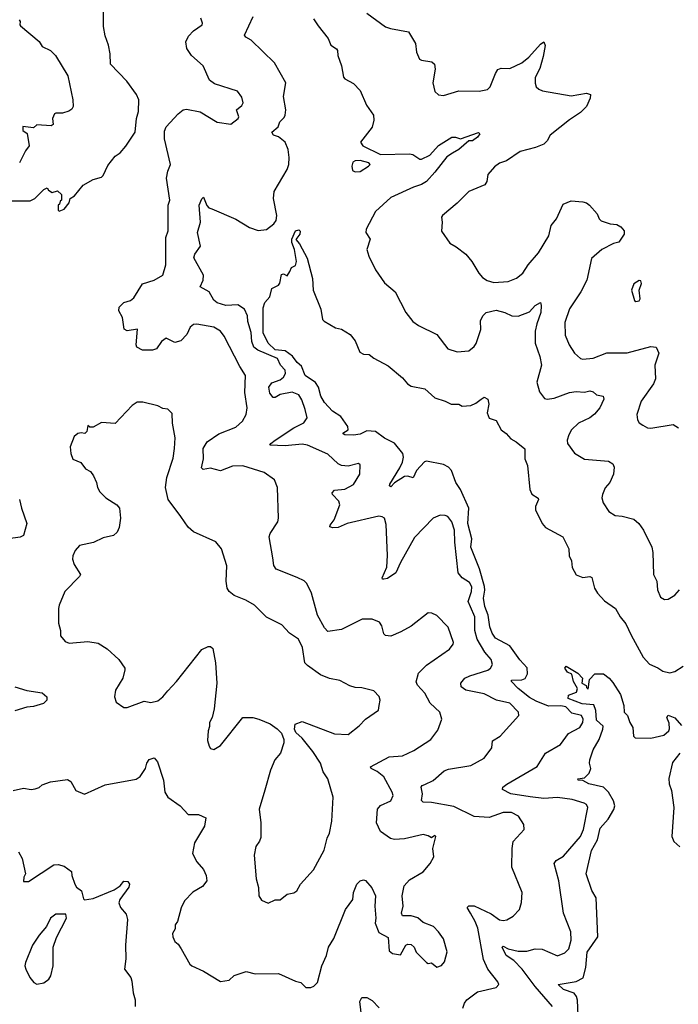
# Model space of a CAD drawing. Extents: x 2199565 to 2323334, y 894172 to 1018966.
# Tile 298 of 440: x 2270023 to 2273896, y 953648 to 959436. Entities that reach past the tile are written whole.
import ezdxf

# ---------------------------------------------------------------- set-up
doc = ezdxf.new("R2010")
doc.units = 0

msp = doc.modelspace()

# ---------------------------------------------------------------- linework, layer by layer
at = {"layer": '0CON10XD'}
for points in [[(2270258.3, 958351.7), (2270250, 958345), (2270250, 958315), (2270255, 958310), (2270285, 958322.5), (2270315, 958360), (2270320, 958385), (2270345, 958400), (2270397, 958463), (2270455, 958496.7), (2270505, 958510), (2270515, 958520), (2270540.9, 958579.1), (2270585, 958634), (2270615, 958653.8), (2270647.9, 958692.1), (2270701.4, 958775), (2270710, 958855), (2270722, 958895), (2270723.8, 958965), (2270710, 958995), (2270654.3, 959074.3), (2270557.5, 959175), (2270556.2, 959235), (2270545.8, 959285.8), (2270525, 959340), (2270516, 959395), (2270516, 959485)], [(2272629.6, 953625), (2272638.9, 953655), (2272653.1, 953675), (2272715, 953721.5), (2272825, 953746.2), (2272840, 953765), (2272835, 953780), (2272776.7, 953855), (2272750.8, 953910.8), (2272716.6, 954095), (2272701.8, 954135), (2272673.1, 954185), (2272655, 954216.7), (2272665, 954227.8), (2272695, 954226.5), (2272795, 954180.5), (2272843.9, 954143.9), (2272865, 954140), (2272886.7, 954145), (2272925, 954166), (2272962.5, 954205), (2272973.2, 954246.8), (2272976.9, 954305), (2272917.5, 954455), (2272919.4, 954565), (2272924.6, 954605.4), (2272988.8, 954675), (2272987.5, 954705), (2272956.5, 954755), (2272915, 954776.4), (2272865, 954776.4), (2272783.9, 954746.1), (2272695, 954751.8), (2272575, 954810.3), (2272445, 954834.5), (2272395, 954836.7), (2272386.2, 954846.2), (2272391.4, 954885), (2272384.5, 954925), (2272390, 954935), (2272405, 954940.5), (2272455, 954964.2), (2272519.1, 955020.9), (2272545, 955030.5), (2272675, 955052.2), (2272754.5, 955095.5), (2272799.2, 955155), (2272803.2, 955196.8), (2272848.8, 955225), (2272957.8, 955345), (2272956.3, 955366.3), (2272905, 955418.9), (2272826.2, 955436.2), (2272755, 955473.6), (2272646.7, 955495), (2272618, 955515), (2272616.2, 955535), (2272641.2, 955565), (2272670.2, 955579.8), (2272775, 955612.1), (2272792.2, 955625), (2272803.5, 955645), (2272796.2, 955675), (2272758, 955718), (2272712.6, 955795), (2272699.2, 955845), (2272699.8, 955925), (2272674.3, 955984.3), (2272660.6, 956015), (2272680.6, 956075), (2272681.5, 956101.5), (2272667.4, 956127.4), (2272625.7, 956155.7), (2272602.3, 956185), (2272580.9, 956365), (2272579.4, 956435), (2272564.5, 956485), (2272540, 956515), (2272525, 956521.9), (2272495, 956522.5), (2272453.7, 956506.3), (2272345, 956391.9), (2272261.4, 956245), (2272234, 956185), (2272185, 956152), (2272165, 956146.2), (2272157, 956147), (2272154.4, 956155), (2272181.7, 956218.3), (2272185.5, 956285.5), (2272178.3, 956468.3), (2272167.5, 956505), (2272155, 956514.3), (2272135, 956516.5), (2271948, 956475), (2271895, 956451.6), (2271865, 956448.9), (2271846.2, 956455), (2271848, 956465), (2271873.1, 956495), (2271906, 956585), (2271898.8, 956605), (2271862.5, 956645), (2271860, 956655), (2271875, 956670), (2271935, 956676), (2271985, 956703.8), (2272023.8, 956765), (2272025, 956820), (2272015, 956827.5), (2271955, 956810.6), (2271915, 956814.5), (2271895, 956825.5), (2271835, 956880.9), (2271715, 956935.3), (2271685, 956940.4), (2271585, 956930), (2271493.9, 956933.9), (2271499.4, 956945), (2271525, 956964.6), (2271635, 957036.4), (2271694, 957066), (2271712.7, 957095), (2271702.7, 957145), (2271681.9, 957201.9), (2271665, 957230), (2271625, 957245.3), (2271555, 957232.5), (2271525, 957214.4), (2271514.6, 957214.6), (2271495, 957240), (2271488.5, 957275), (2271505, 957300.5), (2271555, 957319.6), (2271575, 957334.4), (2271585.5, 957355), (2271584.3, 957375), (2271556.7, 957405), (2271539.2, 957445), (2271422.7, 957492.7), (2271400.3, 957510.3), (2271387.3, 957545), (2271385, 957596.7), (2271365, 957661.2), (2271363.4, 957695), (2271344.4, 957734.4), (2271305, 957759.8), (2271235, 957756.5), (2271185, 957771.8), (2271165, 957787.1), (2271136.5, 957835), (2271084.4, 957864.4), (2271101.9, 957905), (2271104.2, 957934.2), (2271047.5, 958035), (2271052.2, 958057.8), (2271086, 958105), (2271068.8, 958185), (2271085.8, 958245.8), (2271077.9, 958345), (2271095, 958383.3), (2271105, 958392.5), (2271122.8, 958342.8), (2271135, 958330), (2271153, 958323), (2271293.6, 958263.6), (2271375, 958213.5), (2271425, 958196.7), (2271475, 958203.1), (2271517.1, 958235), (2271530.5, 958255), (2271534.4, 958285), (2271516.1, 958385), (2271520.2, 958425), (2271596, 958555), (2271605.4, 958585), (2271608.2, 958625), (2271601.7, 958671.7), (2271584.6, 958715), (2271545, 958746.9), (2271516.6, 958756.6), (2271506.7, 958775), (2271542.5, 958805), (2271551.9, 958835), (2271578.7, 958861.3), (2271584.5, 958875), (2271587.2, 958905), (2271574.4, 958985), (2271587.5, 959065), (2271522.1, 959182.1), (2271385, 959314.4), (2271352.4, 959332.4), (2271345.6, 959345), (2271396.1, 959455)], [(2272065, 959473.8), (2272174.4, 959394.4), (2272203.2, 959383.2), (2272308.8, 959365), (2272350.8, 959295), (2272357.1, 959245), (2272374.4, 959204.4), (2272385, 959197.5), (2272447, 959187), (2272462, 959175), (2272465.7, 959144.3), (2272452.9, 959065), (2272464.1, 959014.1), (2272485, 958993.8), (2272515, 958990), (2272605, 959017.1), (2272724.5, 959015.5), (2272773.8, 959025), (2272789.3, 959040.7), (2272820.2, 959119.8), (2272835, 959142), (2272855, 959150), (2272905, 959149.2), (2272975, 959181.1), (2273016.9, 959215), (2273085, 959292.5), (2273105, 959306.2), (2273113.1, 959283.1), (2273101.2, 959218.8), (2273081.1, 959148.9), (2273053.6, 959095), (2273053.4, 959063.4), (2273060.6, 959040.6), (2273075, 959026.2), (2273097.3, 959017.3), (2273265, 958987.5), (2273355, 959003.3), (2273380, 958995), (2273377.5, 958975), (2273355.8, 958925), (2273320.3, 958889.7), (2273255, 958847.1), (2273143, 958757), (2273125, 958723.8), (2273105, 958703.8), (2273055.6, 958684.4), (2272965, 958661.4), (2272885, 958606.9), (2272845, 958592.9), (2272815, 958571.4), (2272775.6, 958525), (2272770.8, 958485), (2272758, 958465), (2272663.8, 958426.2), (2272595, 958356.2), (2272510, 958285), (2272503.3, 958275), (2272508, 958245), (2272502.7, 958192.7), (2272551.7, 958121.7), (2272590.3, 958100.3), (2272646.4, 958056.4), (2272682.5, 958015), (2272721.9, 957945), (2272745, 957920), (2272772.2, 957902.2), (2272811.4, 957891.4), (2272895, 957896.4), (2272945, 957916.7), (2272981.4, 957945), (2273013.3, 957995), (2273074.6, 958065.4), (2273135.2, 958164.8), (2273148.9, 958225), (2273179.6, 958265), (2273219.6, 958350.4), (2273265, 958370), (2273335, 958364.2), (2273355, 958360), (2273374, 958345), (2273418, 958295), (2273430, 958265), (2273442.4, 958252.4), (2273495, 958235.8), (2273535, 958231.2), (2273557.7, 958217.7), (2273577.5, 958195), (2273576.7, 958175), (2273545, 958128.8), (2273515, 958120), (2273445.3, 958084.7)], [(2270020, 959435), (2270026.7, 959425), (2270023.8, 959405), (2270028.8, 959398.8), (2270137.7, 959307.7), (2270155, 959278.8), (2270205, 959254), (2270234, 959225), (2270306.2, 959105), (2270336.7, 958965), (2270337.1, 958925), (2270329.7, 958910.3), (2270311.7, 958898.3), (2270275, 958885.6), (2270235, 958886.4), (2270228.2, 958881.8), (2270215.6, 958855), (2270220, 958820), (2270209.2, 958810.8), (2270125, 958817.5), (2270105, 958800), (2270041.7, 958808.3), (2270042.5, 958785), (2270067, 958767), (2270080, 958695), (2270056.7, 958665), (2270022.5, 958595)], [(2272093.3, 954333.3), (2272115.7, 954285), (2272111.9, 954225), (2272118, 954155), (2272112.5, 954125), (2272135, 954070), (2272190.7, 954040.7), (2272195, 953962.5), (2272215, 953946.7), (2272261.7, 953938.3), (2272293.6, 953996.4), (2272305, 954002.5), (2272325, 954000), (2272343.6, 953983.6), (2272354.4, 953954.4), (2272415, 953893.3), (2272425, 953887.5), (2272445, 953892.5), (2272475, 953867.5), (2272503, 953877), (2272521.7, 953898.3), (2272535.8, 953955.8), (2272515, 954032.5), (2272486, 954075), (2272456.2, 954105), (2272395, 954130), (2272365, 954156.2), (2272325, 954168.8), (2272275, 954167.5), (2272268.8, 954185), (2272277.1, 954225), (2272272.5, 954285), (2272283.8, 954345), (2272315, 954380), (2272395, 954426.7), (2272436, 954475), (2272458.8, 954515), (2272453.3, 954565), (2272470, 954635), (2272465, 954640), (2272445, 954627.5), (2272425, 954638), (2272395, 954645.6), (2272285, 954621.2), (2272227, 954617), (2272202.7, 954622.7), (2272144.4, 954665), (2272120.8, 954715), (2272127.8, 954795), (2272145, 954817.5), (2272205, 954844.2), (2272218.2, 954875), (2272213.5, 954895), (2272164.7, 954984.7), (2272125, 955016.7), (2272090, 955035), (2272086.2, 955045), (2272195, 955103.6), (2272275, 955108.9), (2272340.3, 955139.7), (2272440, 955205), (2272481.1, 955258.9), (2272505.6, 955324.4), (2272492.9, 955365), (2272437.4, 955417.4), (2272405, 955476.9), (2272362.2, 955525), (2272354.1, 955544.1), (2272368.8, 955595), (2272415, 955640.9), (2272550, 955735), (2272572.9, 955765), (2272574.3, 955775), (2272542, 955865), (2272475, 955933.3), (2272447, 955947), (2272425, 955948.8), (2272325, 955870), (2272265, 955836.7), (2272205, 955812.9), (2272175, 955816), (2272165, 955826.7), (2272152.1, 955872.1), (2272138, 955895), (2272095, 955912.9), (2272037.7, 955912.3), (2271915, 955851.4), (2271835, 955838.6), (2271815, 955860.8), (2271774.5, 955935), (2271739.4, 956065), (2271712.2, 956122.2), (2271696.4, 956136.4), (2271655, 956156.7), (2271531.2, 956205), (2271517.3, 956227.3), (2271512.1, 956272.1), (2271490.6, 956395), (2271496.9, 956415), (2271540.6, 956485), (2271544.5, 956505.5), (2271538.5, 956685), (2271521.1, 956731.1), (2271461.2, 956775), (2271335, 956813.6), (2271275, 956811.1), (2271205, 956784.3), (2271145, 956799.4), (2271102.1, 956792.1), (2271091.9, 956801.9), (2271104.2, 956854.2), (2271101.9, 956915), (2271125, 956954), (2271195, 957002.2), (2271295, 957041.4), (2271334.2, 957075), (2271354.3, 957115), (2271360, 957155), (2271346.2, 957245), (2271350.5, 957345), (2271317.6, 957397.6), (2271225.8, 957575), (2271204, 957605), (2271165, 957628.9), (2271065.6, 957645.6), (2271045, 957644.2), (2271025, 957628), (2271005.4, 957584.6), (2270971.1, 957548.9), (2270935, 957538.1), (2270885, 957563.1), (2270857.1, 957545), (2270828.3, 957501.7), (2270805, 957493.1), (2270745, 957493.6), (2270711.2, 957511.2), (2270707.5, 957525), (2270716.1, 957616.1), (2270655, 957606), (2270637.3, 957617.3), (2270627.8, 957685), (2270607.1, 957725), (2270607.5, 957745), (2270636.2, 957773.8), (2270675, 957784.4), (2270695, 957800), (2270745, 957882.9), (2270815, 957904.3), (2270865.6, 957934.4), (2270882.7, 957995), (2270882.1, 958155), (2270897.1, 958195), (2270896.9, 958345), (2270907.1, 958375), (2270886.2, 958505), (2270893.5, 958545), (2270910, 958585), (2270874.4, 958735), (2270875, 958780), (2270884.3, 958805), (2270955, 958882.5), (2270984.5, 958905.5), (2271005, 958910), (2271084.3, 958894.3), (2271185, 958833.1), (2271265, 958821.4), (2271307.5, 958855), (2271311.4, 958865), (2271298, 958905), (2271328.7, 958931.3), (2271336.4, 958946.4), (2271329.5, 958979.5), (2271303.3, 959015), (2271169.1, 959059.1), (2271140.2, 959080.2), (2271102.5, 959165), (2271034.2, 959225), (2271006.4, 959266.4), (2271001.1, 959305), (2271015, 959338), (2271045, 959370.8), (2271096.2, 959405), (2271098.8, 959415), (2271088.8, 959445)], [(2271750.3, 959440.3), (2271778.7, 959398.7), (2271837.5, 959325), (2271851.9, 959285), (2271886.2, 959265), (2271892, 959255), (2271894.5, 959225), (2271914.7, 959164.7), (2271927.2, 959097.2), (2271935, 959087.5), (2271985, 959061.2), (2272025, 959020), (2272062.2, 958932.2), (2272103.8, 958875), (2272105.6, 958845), (2272095.6, 958804.4), (2272027.5, 958715), (2272040, 958695), (2272145, 958642.9), (2272315, 958646.9), (2272335, 958643.3), (2272375, 958616), (2272385, 958615.8), (2272435, 958639.4), (2272485, 958695.4), (2272565, 958744.4), (2272585, 958745.8), (2272615, 958736), (2272721.7, 958771.7), (2272729.2, 958765), (2272714.2, 958745), (2272685, 958724.4), (2272665, 958723.3), (2272605, 958673.3), (2272568.7, 958651.3), (2272535, 958629.2), (2272465, 958538.8), (2272414.4, 958485), (2272385, 958466.6), (2272338.2, 958451.8), (2272205, 958390), (2272115, 958308.1), (2272060.6, 958205), (2272058.6, 958185), (2272083.5, 958145), (2272064.2, 958085), (2272075.7, 958045), (2272114.6, 957964.6), (2272169.1, 957889.1), (2272230, 957835), (2272294.2, 957715), (2272335, 957662.5), (2272368.9, 957638.9), (2272475, 957586), (2272540.5, 957500.5), (2272595, 957484), (2272665, 957489.2), (2272695, 957513.8), (2272707.6, 957532.4), (2272734.2, 957615), (2272732, 957665), (2272746.2, 957695), (2272765, 957713.8), (2272825, 957728.8), (2272875.4, 957715.4), (2272917.5, 957695), (2272955, 957692.7), (2273020.9, 957719.1), (2273055, 957755.7), (2273085, 957773.3), (2273090, 957755), (2273088, 957715), (2273062.9, 957647.1), (2273053.9, 957603.9), (2273053.5, 957535), (2273082.2, 957455), (2273091.4, 957405), (2273064.5, 957305), (2273079.1, 957249.1), (2273109.2, 957209.2), (2273124.3, 957204.3), (2273165, 957210.5), (2273255, 957243.5), (2273295, 957250), (2273345, 957246), (2273375, 957254.2), (2273395, 957248), (2273415, 957231.2), (2273452.9, 957222.9), (2273458.5, 957205), (2273434.4, 957155), (2273403.3, 957116.7), (2273375.3, 957094.7)], [(2271995, 958541.2), (2272025, 958542.5), (2272073.8, 958575), (2272083.3, 958585), (2272076.7, 958595), (2272025, 958608.5), (2271995, 958605.5), (2271982.8, 958597.2), (2271976, 958575), (2271979.5, 958549.5), (2271995, 958541.2)], [(2269965, 958370), (2270085, 958370), (2270112.5, 958385), (2270165, 958437.5), (2270185, 958447.5), (2270193.6, 958433.6), (2270215, 958420), (2270245, 958430), (2270268.3, 958408.3), (2270270, 958375), (2270261.7, 958368.3), (2270258.3, 958351.7)], [(2273156.2, 953635), (2273053.9, 953753.9), (2272978.2, 953855), (2272928.5, 953905), (2272883.1, 953935), (2272860.8, 953985), (2272865, 953990), (2272894.7, 953974.7), (2272955, 953960.8), (2273005, 953960.4), (2273053.3, 953975), (2273095, 953971.5), (2273185, 953932.5), (2273228.7, 953951.3), (2273252.5, 953975), (2273265.5, 954025), (2273264.5, 954075), (2273221.1, 954185), (2273193.8, 954375), (2273165.7, 954475), (2273176.6, 954493.4), (2273220.6, 954519.4), (2273319.6, 954635), (2273338, 954675), (2273363.1, 954805), (2273355, 954822), (2273341.4, 954831.4), (2273271.2, 954851.2), (2273185, 954863.8), (2273105, 954858.5), (2273025, 954867.3), (2272911.2, 954885), (2272861.4, 954911.4), (2272864, 954925), (2272887.3, 954942.7), (2273065, 955045.6), (2273115.6, 955124.4), (2273203.8, 955175), (2273250.7, 955239.3), (2273316.5, 955275), (2273333.3, 955305), (2273336.4, 955325), (2273325.8, 955345), (2273268.8, 955358.8), (2273235, 955396.8), (2273205, 955402.6), (2273131.6, 955401.6), (2273059.5, 955429.5), (2273020.7, 955450.7), (2272954.2, 955505), (2272915.6, 955545), (2272915.8, 955554.2), (2272975, 955555.3), (2272995, 955562.7), (2273009.5, 955590.5), (2273006.5, 955626.5), (2272963.2, 955673.2), (2272905, 955756.1), (2272820.5, 955800.5), (2272800.5, 955830.5), (2272787.2, 955867.2), (2272776.9, 955935), (2272757.4, 955987.4), (2272749.4, 956035), (2272758.4, 956081.6), (2272756.5, 956105), (2272726.9, 956206.9), (2272675.9, 956335), (2272681.7, 956385), (2272658.3, 956475), (2272664.8, 956565), (2272615, 956673.8), (2272587.1, 956715), (2272561.2, 956785), (2272545, 956806.2), (2272515, 956820.9), (2272415, 956840.5), (2272403.9, 956836.1), (2272356.7, 956785), (2272337.4, 956742.6), (2272305, 956751.8), (2272285, 956750), (2272227, 956713), (2272205, 956689.6), (2272196.9, 956695), (2272199.6, 956705), (2272259.2, 956800.8), (2272274.1, 956835), (2272279.8, 956865), (2272275.8, 956885), (2272227, 956947), (2272167.9, 956975), (2272115, 957016), (2272065, 957018.4), (2272025, 956999.8), (2271985, 956992.7), (2271935, 956994.6), (2271925, 957001.2), (2271924, 957006), (2271954.5, 957025), (2271951.9, 957045), (2271912.3, 957102.3), (2271862, 957135), (2271815, 957186.2), (2271793.7, 957223.7), (2271781.1, 957275), (2271762.9, 957302.9), (2271702.7, 957345), (2271679.9, 957399.9), (2271655, 957420.8), (2271627.8, 957457.8), (2271585, 957489.6), (2271524.7, 957495), (2271484.6, 957535), (2271454.7, 957595), (2271455, 957742.5), (2271465, 957772.5), (2271493.6, 957806.4), (2271506.7, 957855), (2271544.2, 957875.8), (2271553.1, 957886.9), (2271561.9, 957938.1), (2271575, 957941.2), (2271595, 957930), (2271612.5, 957955), (2271620.7, 957979.3), (2271645, 957990), (2271651.2, 958015), (2271640, 958085), (2271623.5, 958125), (2271622.7, 958145), (2271645, 958194), (2271665, 958200.8), (2271671.7, 958191.7), (2271670, 958175), (2271646.7, 958143.3), (2271667.6, 958117.6), (2271714, 958034), (2271745.8, 957915), (2271748, 957845), (2271793.3, 957735), (2271803.8, 957673.8), (2271813.6, 957663.6), (2271880, 957625), (2271915, 957617.5), (2271965.8, 957585.8), (2271995, 957547.5), (2272022.3, 957482.3), (2272045, 957470), (2272077.7, 957467.7), (2272106, 957446), (2272190.5, 957400.5), (2272275, 957330), (2272303.3, 957295), (2272325, 957281.2), (2272405, 957266.2), (2272465, 957212.5), (2272525, 957193.8), (2272560, 957175), (2272605, 957175.8), (2272625, 957163.3), (2272675, 957168.8), (2272705, 957180.8), (2272737.5, 957205), (2272755, 957216.7), (2272776.7, 957205), (2272781.2, 957175), (2272771.2, 957125), (2272784.1, 957094.1), (2272825, 957080), (2272853.3, 957025), (2272884.2, 957004.2), (2272911.1, 956971.1), (2272942, 956955), (2272993.3, 956913.3), (2272992.5, 956855), (2273008.6, 956815), (2273021.9, 956675), (2273035, 956647.5), (2273072.3, 956622.3), (2273074, 956615), (2273055.6, 956575), (2273056.7, 956555), (2273094.3, 956475), (2273115, 956451.4), (2273216.2, 956395), (2273252, 956325), (2273254.2, 956285), (2273267.5, 956255), (2273271.2, 956215), (2273295, 956172.5), (2273335, 956156.7), (2273375, 956162.5), (2273386.4, 956156.4), (2273403.8, 956095), (2273421.2, 956065), (2273460.7, 956020.7), (2273525.4, 955975.4), (2273553.3, 955925), (2273586.7, 955885), (2273618.5, 955818.5), (2273688.3, 955688.3), (2273727.2, 955647.2), (2273775, 955626.9), (2273805, 955605.8), (2273845, 955597.1), (2273875, 955604.3), (2273924.7, 955635.3)], [(2273445.3, 958084.7), (2273385, 958032), (2273358.1, 957905), (2273322.9, 957835), (2273255, 957736.2), (2273227.8, 957655), (2273230.9, 957580.9), (2273254.4, 957525), (2273285.8, 957475), (2273320, 957445), (2273335, 957439.4), (2273395, 957446.9), (2273475, 957477.5), (2273595, 957476.7), (2273735, 957515.6), (2273765, 957510), (2273782, 957475), (2273758.5, 957405), (2273761.9, 957325), (2273749.5, 957295), (2273677.6, 957192.4), (2273652, 957115), (2273655, 957083.3), (2273665.8, 957065.8), (2273687.5, 957052.5), (2273715, 957035.8), (2273735, 957034.4), (2273865, 957055.7), (2273897, 957037)], [(2273645, 957780), (2273665, 957784), (2273672, 957795), (2273666.2, 957845), (2273678.8, 957885), (2273675, 957900), (2273665, 957902.5), (2273635, 957882.5), (2273621.2, 957845), (2273637.5, 957785), (2273645, 957780)], [(2271485, 954243.3), (2271525, 954263.3), (2271555, 954263.3), (2271595, 954296.2), (2271635, 954303.8), (2271652.5, 954315), (2271673.8, 954355), (2271751.7, 954438.3), (2271814.2, 954555), (2271831.4, 954625), (2271845.7, 954655), (2271859.4, 954725), (2271865.6, 954865), (2271835, 954973.3), (2271808.6, 955015), (2271791.4, 955065), (2271747.5, 955135), (2271685, 955213.3), (2271646.4, 955246.4), (2271640, 955265), (2271643.3, 955295), (2271685, 955311.2), (2271875, 955238.6), (2271955, 955234.2), (2272018.8, 955285), (2272055.9, 955324.1), (2272133, 955377), (2272137.5, 955405), (2272142, 955435), (2272137.3, 955457.3), (2272105, 955490), (2272035, 955508), (2271995, 955511.2), (2271965, 955520), (2271905, 955552.5), (2271845, 955562.5), (2271791.2, 955585), (2271715, 955640), (2271700.8, 955655), (2271685.7, 955745.7), (2271662, 955795), (2271608.9, 955828.9), (2271565, 955879.2), (2271473.7, 955923.7), (2271403.6, 955993.6), (2271353.8, 956023.8), (2271285, 956051.1), (2271254.6, 956074.6), (2271243.1, 956095), (2271236.9, 956135), (2271241.9, 956225), (2271210.8, 956325), (2271175.7, 956365.7), (2271045, 956426), (2271013.2, 956453.2), (2270970, 956515), (2270896.7, 956615), (2270881.2, 956685), (2270888, 956745), (2270925, 956857.5), (2270934.4, 956915), (2270937.9, 956977.9), (2270922, 957065), (2270920, 957120), (2270895, 957146.7), (2270865, 957150), (2270835, 957166.7), (2270747.7, 957187.7), (2270715, 957187.5), (2270685, 957168.8), (2270585, 957062), (2270505, 957067.5), (2270455, 957040), (2270435, 957040), (2270425, 957050), (2270417.5, 957015), (2270406.1, 957003.9), (2270385, 957007.5), (2270365, 957002.5), (2270343.3, 956985), (2270320, 956925), (2270323.3, 956885), (2270335, 956852.5), (2270383.8, 956833.8), (2270410, 956795), (2270439.5, 956779.5), (2270458, 956755), (2270475.7, 956715), (2270480.8, 956685), (2270495, 956660), (2270530, 956625), (2270595, 956583.8), (2270610, 956565), (2270616, 956505), (2270608.3, 956451.7), (2270595.8, 956424.2), (2270575, 956404.2), (2270515, 956390), (2270458, 956362), (2270375, 956344.2), (2270349.2, 956315), (2270335.8, 956285), (2270334.4, 956265), (2270342.8, 956232.8), (2270380, 956175), (2270375, 956163.3), (2270288, 956075), (2270256.1, 955993.9), (2270251.2, 955975), (2270252.3, 955887.7), (2270263.8, 955845), (2270263.3, 955815), (2270291.2, 955781.2), (2270315, 955771.2), (2270425, 955780.8), (2270485, 955770), (2270537.3, 955737.3), (2270605.7, 955675.7), (2270641.2, 955625), (2270641.2, 955615), (2270629.2, 955565), (2270586.7, 955495), (2270581.2, 955455), (2270590, 955425), (2270635, 955393.3), (2270655, 955393.8), (2270755, 955430.8), (2270795, 955422.9), (2270835, 955432.2), (2270864.3, 955455), (2270895, 955490.6), (2270945.6, 955545), (2271095, 955732.9), (2271131.7, 955751.7), (2271145, 955751.2), (2271159.5, 955739.5), (2271175.5, 955655), (2271182.2, 955535), (2271167.5, 955385), (2271155.8, 955335), (2271138.6, 955305), (2271139.5, 955280.5), (2271132, 955255), (2271128.3, 955198.3), (2271137.5, 955165), (2271145, 955152.5), (2271165, 955146.7), (2271205, 955168.8), (2271335, 955333.8), (2271395, 955333.3), (2271430, 955325), (2271495.9, 955295.9), (2271538, 955268), (2271562.5, 955242.5), (2271576.7, 955205), (2271576.7, 955185), (2271556, 955125), (2271524.2, 955085), (2271498.8, 955025), (2271465, 954906.7), (2271430.8, 954795), (2271441.9, 954715), (2271440.3, 954629.7), (2271433.4, 954606.6), (2271412, 954575), (2271402, 954525), (2271414, 954385), (2271428, 954335), (2271428.8, 954285), (2271445, 954260), (2271485, 954243.3)], [(2273375.3, 957094.7), (2273309.2, 957065), (2273267.1, 957025), (2273251.1, 956995), (2273242.9, 956965), (2273244.4, 956945), (2273285, 956888.6), (2273343.4, 956853.4), (2273485, 956840), (2273511.2, 956825), (2273518, 956805), (2273514.3, 956765), (2273493.1, 956715), (2273466.4, 956683.6), (2273449.4, 956645), (2273445.8, 956625), (2273454.2, 956595), (2273487.5, 956545), (2273525, 956521.9), (2273565, 956517.8), (2273635, 956499.4), (2273664, 956475), (2273690.8, 956435), (2273740, 956335), (2273746.1, 956303.9), (2273750, 956175), (2273768.8, 956135), (2273773.3, 956085), (2273791.8, 956041.8), (2273815, 956027.5), (2273835, 956029.2), (2273875, 956052.9), (2273903.1, 956085)], [(2270022.5, 956615), (2270033.6, 956563.6), (2270066, 956475), (2270045, 956403.3), (2270025.9, 956394.1), (2269955, 956383.8)], [(2273307.8, 953582.2), (2273303.2, 953673.2), (2273298, 953695), (2273283.1, 953713.1), (2273220.5, 953735), (2273188.8, 953765), (2273295, 953783.1), (2273336.7, 953803.3), (2273351.5, 953865), (2273360.5, 953955), (2273421.8, 954045), (2273413.1, 954275), (2273386.8, 954316.8), (2273352.9, 954415), (2273385, 954551.9), (2273420.6, 954615), (2273436.9, 954683.1), (2273482.7, 954737.3), (2273515.9, 954794.1), (2273521.8, 954815), (2273514.7, 954845), (2273486.1, 954896.1), (2273455, 954923.8), (2273370, 954945), (2273335, 954964.5), (2273307.5, 954965), (2273304.3, 954974.3), (2273345, 954979.4), (2273372.3, 955007.7), (2273380.4, 955035), (2273373.3, 955065), (2273376, 955085), (2273395.9, 955145), (2273430, 955205), (2273452.7, 955265), (2273453.5, 955283.5), (2273415, 955319.2), (2273411.2, 955375), (2273398.3, 955408.3), (2273330, 955415), (2273247.5, 955445), (2273250, 955465), (2273296.4, 955483.6), (2273302.5, 955505), (2273280, 955545), (2273269.2, 955589.2), (2273245, 955600), (2273228.8, 955625), (2273235.8, 955635.8), (2273305.6, 955595.6), (2273332.5, 955565), (2273327.5, 955535), (2273353, 955523), (2273355, 955510), (2273365, 955500), (2273373, 955557), (2273405, 955590), (2273455, 955590), (2273490, 955565), (2273510.7, 955540.7), (2273555, 955470), (2273576.2, 955405), (2273576.7, 955365), (2273596.7, 955345), (2273610, 955305), (2273628.8, 955275), (2273631.2, 955225), (2273642.5, 955215), (2273735, 955212.5), (2273810.2, 955229.8), (2273840, 955255), (2273843.2, 955266.8), (2273841.7, 955301.7), (2273828.8, 955335), (2273835, 955347.1), (2273875, 955331.4), (2273915, 955286.2)], [(2269995, 955514.6), (2270065, 955493.5), (2270155, 955480), (2270183.3, 955455), (2270183.3, 955435), (2270163, 955417), (2270105, 955397.8), (2270065, 955394.4), (2269995, 955374.2)], [(2273905, 955123.8), (2273860.9, 955069.1), (2273840.6, 954975), (2273841.1, 954945), (2273856.2, 954905), (2273868.8, 954805), (2273858, 954635), (2273870, 954605), (2273904.1, 954574.1)], [(2269985.9, 954905.9), (2270045, 954919.4), (2270091.7, 954911.7), (2270114.1, 954914.1), (2270137.8, 954922.2), (2270155, 954938.8), (2270205, 954956), (2270305, 954970), (2270325, 954957.5), (2270354.2, 954904.2), (2270404.2, 954884.2), (2270525, 954938), (2270707.9, 954972.1), (2270731.9, 954988.1), (2270764, 955035), (2270771.9, 955065), (2270785, 955086.7), (2270815, 955096.2), (2270834.1, 955074.1), (2270869.4, 954965), (2270877.5, 954895), (2270895, 954866.2), (2270966, 954815), (2271014.1, 954764.1), (2271075, 954763.8), (2271117.5, 954745), (2271110, 954695), (2271052, 954598), (2271039.4, 954535), (2271065.7, 954485), (2271105, 954441.2), (2271120, 954405), (2271122.9, 954375), (2271098.8, 954341.2), (2271042.2, 954307.8), (2270993.2, 954256.8), (2270972, 954215), (2270951.2, 954135), (2270936.7, 954115), (2270937.7, 954092.3), (2270922.5, 954065), (2270923.3, 954045), (2270935, 954017.5), (2270955, 954002.5), (2270973.3, 953975), (2271023.3, 953885), (2271035, 953873.8), (2271105, 953843.8), (2271205, 953782.5), (2271255, 953790), (2271285, 953817.5), (2271355, 953842), (2271407.3, 953827.3), (2271545, 953828.6), (2271645, 953783.8), (2271675.7, 953775.7), (2271705, 953746.7), (2271735, 953746.7), (2271752.5, 953755), (2271773.6, 953776.4), (2271800, 953875), (2271826.9, 953935), (2271839.4, 953985), (2271870.6, 954035), (2271938.6, 954205), (2271982, 954265), (2271985.8, 954305), (2272006, 954355), (2272025, 954373.8), (2272045, 954380), (2272055.7, 954375.7), (2272093.3, 954333.3)], [(2270016, 954545), (2270038, 954505), (2270056.7, 954415), (2270047.5, 954395), (2270045, 954370), (2270075, 954370), (2270225, 954468.8), (2270249.5, 954469.5), (2270285, 954460), (2270328.3, 954428.3), (2270330, 954405), (2270347.5, 954355), (2270357, 954337), (2270386.1, 954316.1), (2270398.3, 954268.3), (2270405, 954262.5), (2270455, 954270), (2270579.1, 954320.9), (2270613.8, 954345), (2270635, 954371.2), (2270659.5, 954369.5), (2270669.2, 954355), (2270665, 954336.7), (2270613.1, 954265), (2270606.9, 954245), (2270616.7, 954216.7), (2270649.1, 954179.1), (2270656.4, 954146.4), (2270644.6, 953995), (2270647.9, 953915), (2270639.4, 953855), (2270676, 953806), (2270683.5, 953785), (2270691.5, 953715), (2270703.3, 953675), (2270703.1, 953635)], [(2270125, 953766.2), (2270165, 953773.8), (2270194.4, 953795.6), (2270205.6, 953815), (2270220, 953875), (2270219.4, 953985), (2270239.1, 954040.9), (2270298, 954155), (2270295, 954177.5), (2270235, 954178), (2270205.5, 954154.5), (2270181.9, 954105), (2270137.5, 954055), (2270099.4, 953995), (2270057.1, 953895), (2270054.3, 953874.3), (2270060, 953855), (2270084, 953805), (2270105.8, 953775.8), (2270125, 953766.2)], [(2272044.5, 953485), (2272023.1, 953665), (2272035, 953688.1), (2272065, 953688.9), (2272095, 953670.9), (2272137.7, 953627.7)]]:
    msp.add_lwpolyline(points, dxfattribs=at)

doc.saveas('drawing.dxf')
